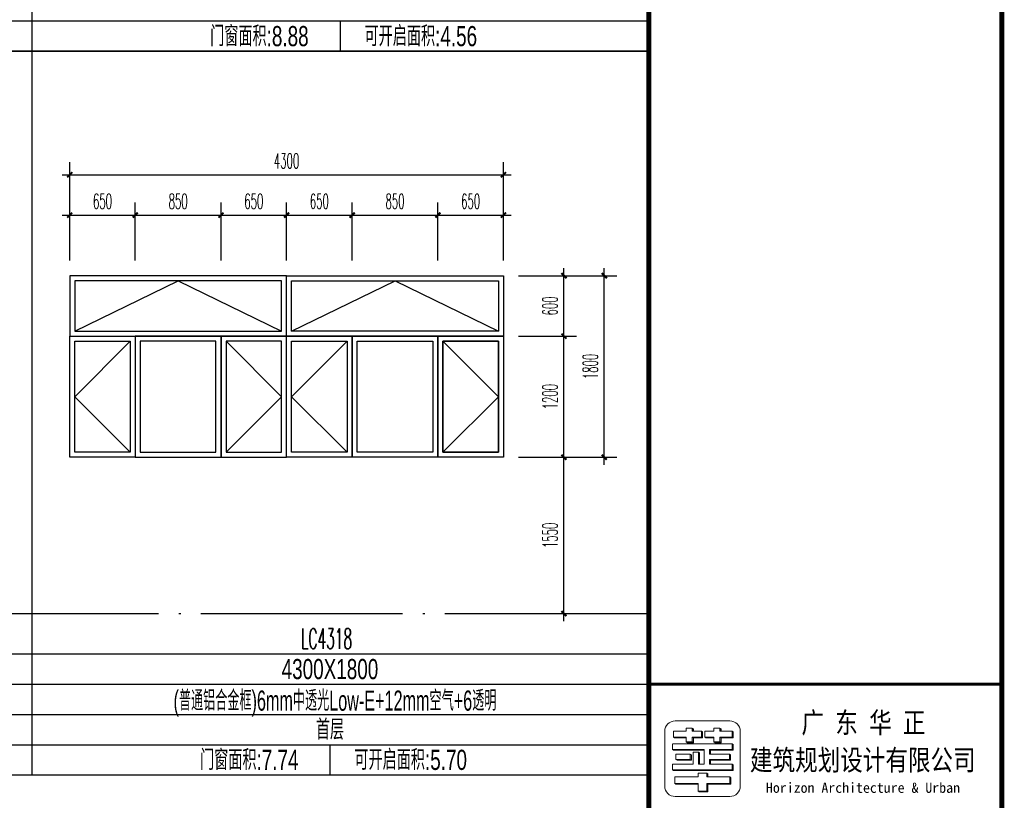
# Model space of a CAD drawing. Extents: x 1779708 to 7299578, y -1121471 to 88434.
# Tile 882 of 1056: x 6633787 to 6643548, y -959251 to -951512. Entities that reach past the tile are written whole.
import ezdxf
from ezdxf.enums import TextEntityAlignment as Align

# ---------------------------------------------------------------- set-up
doc = ezdxf.new("R2010")
doc.units = 0
doc.header["$LTSCALE"] = 1000
doc.header["$MEASUREMENT"] = 0
doc.linetypes.add('DOTE', pattern=[2.42, 2, -0.2, 0.02, -0.2])
doc.layers.get('0').update_dxf_attribs({"linetype": 'CONTINUOUS'})
doc.layers.get('Defpoints').update_dxf_attribs({"linetype": 'CONTINUOUS'})
for name, color, linetype in [('DOTE', 1, 'DOTE'), ('NONE', 7, 'CONTINUOUS'), ('PUB_DIM', 3, 'CONTINUOUS'), ('PUB_TAB', 7, 'CONTINUOUS'), ('PUB_TEXT', 7, 'CONTINUOUS'), ('PUB_TITLE', 4, 'CONTINUOUS'), ('WINDOW', 2, 'CONTINUOUS'), ('可见线', 6, 'CONTINUOUS'), ('立面细线', 114, 'CONTINUOUS')]:
    doc.layers.add(name, color=color, linetype=linetype)
doc.layers.add('logo', color=81, linetype='CONTINUOUS', lineweight=18)
doc.styles.add('-宋体', font='simhei.ttf', dxfattribs={"width": 0.7})
doc.styles.add('-黑体', font='simhei.ttf', dxfattribs={"width": 0.7})
doc.styles.add('_TCH_DIM_T3', font='SIMPLEX.shx', dxfattribs={"width": 0.494118, "bigfont": 'GBCBIG.shx'})
doc.styles.add('dim_font', font='SIMPLEX.shx', dxfattribs={"width": 0.8})
doc.styles.add('华正字体', font='huazheng.shx', dxfattribs={"width": 0.7, "bigfont": 'hztxt.shx'})
doc.dimstyles.new('_TCH_ARCH&&50', dxfattribs={"dimtxt": 148.75, "dimasz": 50, "dimexe": 125, "dimexo": 150, "dimgap": 63.125, "dimtad": 1, "dimdec": 0, "dimzin": 0, "dimdsep": 46, "dimtxsty": '_TCH_DIM_T3', "dimblk": 'ARCHTICK', "dimcen": 0.09, "dimdle": 75, "dimclrt": 7, "dimazin": 2, "dimtfac": 1, "dimtdec": 0, "dimtix": 1, "dimtmove": 2, "dimatfit": 3, "dimfxl": 250, "dimtolj": 1, "dimtzin": 0, "dimarcsym": 0})

# ---------------------------------------------------------------- blocks, each defined once
blk = doc.blocks.new('A$C3D8761CE')
at = {"layer": 'logo'}
h = blk.add_hatch(color=256, dxfattribs=at)
edge = h.paths.add_edge_path()
edge.add_line((77143, 30570), (77143, 30450))
edge.add_line((77143, 30450), (76963, 30450))
edge.add_line((76963, 30450), (76963, 30354))
edge.add_line((76963, 30354), (76843, 30354))
edge.add_line((76843, 30354), (76867, 30339))
edge.add_line((76867, 30339), (76987, 30339))
edge.add_line((76987, 30339), (76987, 30435))
edge.add_line((76987, 30435), (77167, 30435))
edge.add_line((77167, 30435), (77167, 30555))
edge.add_line((77167, 30555), (77143, 30570))
edge.add_line((77143, 30570), (77143, 30570))
h = blk.add_hatch(color=256, dxfattribs=at)
edge = h.paths.add_edge_path()
edge.add_line((76963, 30630), (76963, 30570))
edge.add_line((76963, 30570), (76987, 30570))
edge.add_line((76987, 30570), (76987, 30615))
edge.add_line((76987, 30615), (76963, 30630))
h = blk.add_hatch(color=256, dxfattribs=at)
edge = h.paths.add_edge_path()
edge.add_line((77390, 30354), (77414, 30339))
edge.add_line((77414, 30339), (77534, 30339))
edge.add_line((77534, 30339), (77534, 30435))
edge.add_line((77534, 30435), (77775, 30435))
edge.add_line((77775, 30435), (77775, 30555))
edge.add_line((77775, 30555), (77751, 30570))
edge.add_line((77751, 30570), (77751, 30450))
edge.add_line((77751, 30450), (77510, 30450))
edge.add_line((77510, 30450), (77510, 30354))
edge.add_line((77510, 30354), (77390, 30354))
for points in [[(77510, 30630), (77510, 30570), (77534, 30570), (77534, 30615)], [(77210, 30450), (77234, 30435), (77390, 30435), (77390, 30450)]]:
    blk.add_hatch(color=256, dxfattribs=at).paths.add_polyline_path(points)
h = blk.add_hatch(color=256, dxfattribs=at)
edge = h.paths.add_edge_path()
edge.add_line((76589, 30450), (76613, 30435))
edge.add_line((76613, 30435), (76843, 30435))
edge.add_line((76843, 30435), (76843, 30450))
edge.add_line((76843, 30450), (76589, 30450))
h = blk.add_hatch(color=256, dxfattribs=at)
edge = h.paths.add_edge_path()
edge.add_line((77305, 30206), (77305, 30114))
edge.add_line((77305, 30114), (77327, 30114))
edge.add_line((77327, 30114), (77327, 30192))
edge.add_line((77327, 30192), (77775, 30192))
edge.add_line((77775, 30192), (77775, 30301))
edge.add_line((77775, 30301), (77753, 30315))
edge.add_line((77753, 30315), (77753, 30206))
edge.add_line((77753, 30206), (77305, 30206))
h = blk.add_hatch(color=256, dxfattribs=at)
edge = h.paths.add_edge_path()
edge.add_line((77196, 30192), (77196, 30206))
edge.add_line((77196, 30206), (76571, 30206))
edge.add_line((76571, 30206), (76593, 30192))
edge.add_line((76593, 30192), (77196, 30192))
h = blk.add_hatch(color=256, dxfattribs=at)
edge = h.paths.add_edge_path()
edge.add_line((76923, 30114), (76923, 30005))
edge.add_line((76923, 30005), (76640, 30005))
edge.add_line((76640, 30005), (76662, 29991))
edge.add_line((76662, 29991), (76945, 29991))
edge.add_line((76945, 29991), (76945, 30101))
edge.add_line((76945, 30101), (76923, 30114))
h = blk.add_hatch(color=256, dxfattribs=at)
edge = h.paths.add_edge_path()
edge.add_line((77087, 30151), (77109, 30137))
edge.add_line((77109, 30137), (77109, 29914))
edge.add_line((77109, 29914), (77087, 29914))
edge.add_line((77087, 29914), (77087, 30151))
h = blk.add_hatch(color=256, dxfattribs=at)
edge = h.paths.add_edge_path()
edge.add_line((77698, 30114), (77698, 30005))
edge.add_line((77698, 30005), (77305, 30005))
edge.add_line((77305, 30005), (77305, 29914))
edge.add_line((77305, 29914), (77327, 29914))
edge.add_line((77327, 29914), (77327, 29991))
edge.add_line((77327, 29991), (77720, 29991))
edge.add_line((77720, 29991), (77720, 30101))
edge.add_line((77720, 30101), (77698, 30114))
h = blk.add_hatch(color=256, dxfattribs=at)
edge = h.paths.add_edge_path()
edge.add_line((77753, 29914), (77753, 29805))
edge.add_line((77753, 29805), (76571, 29805))
edge.add_line((76571, 29805), (76593, 29791))
edge.add_line((76593, 29791), (77775, 29791))
edge.add_line((77775, 29791), (77775, 29900))
edge.add_line((77775, 29900), (77753, 29914))
h = blk.add_hatch(color=256, dxfattribs=at)
edge = h.paths.add_edge_path()
edge.add_line((77251, 29738), (77251, 29664))
edge.add_line((77251, 29664), (77273, 29664))
edge.add_line((77273, 29664), (77273, 29724))
edge.add_line((77273, 29724), (77251, 29738))
edge.add_line((77251, 29738), (77251, 29738))
h = blk.add_hatch(color=256, dxfattribs=at)
edge = h.paths.add_edge_path()
edge.add_line((77081, 29518), (77081, 29532))
edge.add_line((77081, 29532), (76617, 29532))
edge.add_line((76617, 29532), (76639, 29518))
edge.add_line((76639, 29518), (77081, 29518))
h = blk.add_hatch(color=256, dxfattribs=at)
edge = h.paths.add_edge_path()
edge.add_line((77729, 29518), (77729, 29643))
edge.add_line((77729, 29643), (77707, 29664))
edge.add_line((77707, 29664), (77707, 29532))
edge.add_line((77707, 29532), (77251, 29532))
edge.add_line((77251, 29532), (77251, 29379))
edge.add_line((77251, 29379), (77081, 29379))
edge.add_line((77081, 29379), (77103, 29365))
edge.add_line((77103, 29365), (77273, 29365))
edge.add_line((77273, 29365), (77273, 29518))
edge.add_line((77273, 29518), (77729, 29518))
for p, q in [((76589, 30450), (76589, 30570)), ((76589, 30570), (76843, 30570)), ((76843, 30570), (76723, 30570)), ((76843, 30630), (76963, 30630)), ((76843, 30570), (76843, 30630)), ((76843, 30630), (76843, 30570)), ((76963, 30630), (76963, 30570)), ((76963, 30630), (76987, 30615)), ((76963, 30570), (77143, 30570)), ((76987, 30615), (76987, 30570)), ((77143, 30570), (77143, 30570)), ((77167, 30555), (77143, 30570)), ((77143, 30570), (77143, 30450)), ((77143, 30570), (77167, 30555)), ((77143, 30570), (77143, 30450)), ((77167, 30435), (77167, 30555)), ((77167, 30555), (77167, 30435)), ((77210, 30450), (77210, 30570)), ((77210, 30570), (77390, 30570)), ((77390, 30630), (77510, 30630)), ((77390, 30570), (77390, 30630)), ((77390, 30630), (77390, 30570)), ((77390, 30630), (77510, 30630)), ((77510, 30630), (77534, 30615)), ((77510, 30630), (77510, 30570)), ((77510, 30570), (77751, 30570)), ((77534, 30615), (77534, 30570)), ((77751, 30570), (77751, 30570)), ((77751, 30570), (77751, 30450)), ((77751, 30450), (77751, 30570)), ((77751, 30570), (77775, 30555)), ((77775, 30435), (77775, 30555)), ((77775, 30555), (77775, 30435)), ((76571, 30315), (77632, 30315)), ((76571, 30204), (76571, 30314)), ((76613, 30435), (76589, 30450)), ((76843, 30450), (76589, 30450)), ((76843, 30435), (76613, 30435)), ((76705, 30315), (76705, 30315)), ((76723, 30450), (76723, 30450)), ((76723, 30450), (76843, 30450)), ((76843, 30450), (76723, 30450)), ((76843, 30435), (76747, 30435)), ((76843, 30450), (76843, 30435)), ((76843, 30354), (76843, 30450)), ((76843, 30354), (76867, 30339)), ((76963, 30354), (76843, 30354)), ((76843, 30354), (76867, 30339)), ((76843, 30354), (76963, 30354)), ((76867, 30339), (76987, 30339)), ((76867, 30339), (76987, 30339)), ((76869, 30315), (77753, 30315)), ((76963, 30450), (76963, 30354)), ((77143, 30450), (76963, 30450)), ((76963, 30450), (76987, 30435)), ((76963, 30450), (76963, 30354)), ((77143, 30450), (76963, 30450)), ((76963, 30354), (76987, 30339)), ((77087, 30315), (76978, 30315)), ((76987, 30450), (76987, 30339)), ((76987, 30435), (77167, 30435)), ((76987, 30339), (76987, 30435)), ((77167, 30435), (76987, 30435)), ((77143, 30450), (77167, 30435)), ((77390, 30450), (77210, 30450)), ((77210, 30450), (77234, 30435)), ((77210, 30450), (77234, 30435)), ((77390, 30450), (77210, 30450)), ((77234, 30435), (77390, 30435)), ((77390, 30435), (77234, 30435)), ((77390, 30435), (77390, 30450)), ((77390, 30354), (77390, 30450)), ((77390, 30354), (77414, 30339)), ((77510, 30354), (77390, 30354)), ((77390, 30354), (77414, 30339)), ((77390, 30354), (77510, 30354)), ((77414, 30339), (77534, 30339)), ((77414, 30339), (77534, 30339)), ((77414, 30315), (77523, 30315)), ((77510, 30450), (77510, 30354)), ((77630, 30450), (77510, 30450)), ((77510, 30450), (77534, 30435)), ((77751, 30450), (77510, 30450)), ((77510, 30450), (77510, 30354)), ((77510, 30354), (77534, 30339)), ((77534, 30435), (77655, 30435)), ((77534, 30339), (77534, 30435)), ((77534, 30435), (77775, 30435)), ((77534, 30435), (77534, 30339)), ((77751, 30450), (77775, 30435)), ((77753, 30315), (77753, 30206)), ((77753, 30206), (77753, 30315)), ((77753, 30315), (77775, 30301)), ((77753, 30315), (77753, 30206)), ((77775, 30301), (77775, 30192)), ((77775, 30301), (77775, 30192)), ((76571, 30206), (77196, 30206)), ((76571, 30206), (76593, 30192)), ((76593, 30192), (77196, 30192)), ((76640, 30114), (76640, 30005)), ((76923, 30114), (76640, 30114)), ((77196, 30206), (76705, 30206)), ((77196, 30192), (76727, 30192)), ((77196, 30206), (76869, 30206)), ((76923, 30005), (76923, 30114)), ((76923, 30114), (76945, 30101)), ((76923, 30114), (76945, 30101)), ((76923, 30005), (76923, 30114)), ((76945, 30101), (76945, 29991)), ((76945, 30101), (76945, 29991)), ((76978, 30151), (77087, 30151)), ((76978, 29914), (76978, 30151)), ((76978, 30151), (77087, 30151)), ((76978, 30151), (77087, 30151)), ((77087, 30151), (77087, 29914)), ((77087, 29914), (77087, 30151)), ((77087, 30151), (77109, 30137)), ((77087, 30151), (77109, 30137)), ((77109, 30137), (77109, 29914)), ((77109, 29914), (77109, 30137)), ((77196, 29914), (77196, 30206)), ((77196, 30206), (77196, 30192)), ((77305, 30206), (77305, 30114)), ((77753, 30206), (77305, 30206)), ((77305, 30206), (77753, 30206)), ((77305, 30114), (77305, 30206)), ((77305, 30206), (77327, 30192)), ((77632, 30206), (77305, 30206)), ((77305, 30114), (77578, 30114)), ((77327, 30114), (77305, 30114)), ((77698, 30114), (77305, 30114)), ((77327, 30192), (77327, 30114)), ((77775, 30192), (77327, 30192)), ((77327, 30114), (77327, 30192)), ((77327, 30192), (77775, 30192)), ((77698, 30005), (77698, 30114)), ((77698, 30114), (77720, 30101)), ((77720, 30101), (77720, 29997)), ((77720, 30101), (77720, 29991)), ((77753, 30206), (77775, 30192)), ((76571, 29914), (76978, 29914)), ((76571, 29805), (76571, 29914)), ((76640, 30005), (76923, 30005)), ((76640, 30005), (76662, 29991)), ((76945, 29991), (76662, 29991)), ((76923, 30005), (76774, 30005)), ((76796, 29991), (76945, 29991)), ((76923, 30005), (76945, 29991)), ((77087, 29914), (77196, 29914)), ((77109, 29914), (77087, 29914)), ((77087, 29914), (77196, 29914)), ((77305, 30005), (77305, 29914)), ((77698, 30005), (77305, 30005)), ((77305, 30005), (77578, 30005)), ((77305, 29914), (77305, 30005)), ((77305, 30005), (77578, 30005)), ((77305, 29914), (77632, 29914)), ((77327, 29914), (77305, 29914)), ((77753, 29914), (77305, 29914)), ((77327, 29991), (77327, 29914)), ((77720, 29991), (77327, 29991)), ((77327, 29991), (77600, 29991)), ((77327, 29914), (77327, 29991)), ((77632, 29914), (77632, 29914)), ((77698, 30005), (77720, 29991)), ((77753, 29805), (77753, 29914)), ((77753, 29914), (77775, 29900)), ((77775, 29900), (77775, 29791)), ((77775, 29900), (77775, 29791)), ((76571, 29805), (77753, 29805)), ((76571, 29805), (76593, 29791)), ((76593, 29791), (77775, 29791)), ((77632, 29805), (76705, 29805)), ((77654, 29791), (76727, 29791)), ((77081, 29738), (77251, 29738)), ((77081, 29738), (77081, 29664)), ((77251, 29738), (77251, 29738)), ((77273, 29724), (77251, 29738)), ((77251, 29738), (77251, 29664)), ((77273, 29664), (77273, 29724)), ((77753, 29805), (77775, 29791)), ((77081, 29664), (76617, 29664)), ((76617, 29664), (76617, 29532)), ((76617, 29532), (76639, 29518)), ((76617, 29532), (77081, 29532)), ((77081, 29518), (76639, 29518)), ((76639, 29518), (77081, 29518)), ((76751, 29532), (77081, 29532)), ((76783, 29532), (76783, 29532)), ((76783, 29532), (76783, 29532)), ((77081, 29532), (77081, 29379)), ((77251, 29664), (77273, 29664)), ((77707, 29664), (77251, 29664)), ((77251, 29532), (77707, 29532)), ((77251, 29379), (77251, 29532)), ((77251, 29532), (77273, 29518)), ((77251, 29532), (77578, 29532)), ((77251, 29388), (77251, 29532)), ((77273, 29518), (77273, 29365)), ((77729, 29518), (77273, 29518)), ((77273, 29365), (77273, 29518)), ((77273, 29518), (77729, 29518)), ((77578, 29664), (77578, 29664)), ((77707, 29664), (77729, 29643)), ((77707, 29664), (77707, 29532)), ((77707, 29532), (77729, 29518)), ((77729, 29643), (77729, 29518)), ((77081, 29379), (77251, 29379)), ((77103, 29365), (77081, 29379)), ((77081, 29379), (77103, 29365)), ((77081, 29379), (77251, 29379)), ((77251, 29379), (77273, 29365))]:
    blk.add_line(p, q, dxfattribs=at)
blk.add_lwpolyline([(76416, 30565, -0.408151), (76623, 30772), (77709, 30772, -0.408151), (77916, 30565), (77916, 29479, -0.408151), (77709, 29272), (76623, 29272, -0.408151), (76416, 29479)], format="xyb", close=True, dxfattribs=at)
for points in [[(76963, 30630), (76963, 30570), (76987, 30570), (76987, 30615)], [(77390, 30354), (77414, 30339), (77534, 30339), (77534, 30435), (77775, 30435), (77775, 30555), (77751, 30570), (77751, 30450), (77510, 30450), (77510, 30354)], [(77510, 30630), (77510, 30570), (77534, 30570), (77534, 30615)], [(76589, 30450), (76613, 30435), (76843, 30435), (76843, 30450)], [(77305, 30206), (77305, 30114), (77327, 30114), (77327, 30192), (77775, 30192), (77775, 30301), (77753, 30315), (77753, 30206)], [(77196, 30192), (77196, 30206), (76571, 30206), (76593, 30192)], [(76923, 30114), (76923, 30005), (76640, 30005), (76662, 29991), (76945, 29991), (76945, 30101)], [(77698, 30114), (77698, 30005), (77305, 30005), (77305, 29914), (77327, 29914), (77327, 29991), (77720, 29991), (77720, 30101)], [(77753, 29914), (77753, 29805), (76571, 29805), (76593, 29791), (77775, 29791), (77775, 29900)], [(77081, 29518), (77081, 29532), (76617, 29532), (76639, 29518)], [(77729, 29518), (77729, 29643), (77707, 29664), (77707, 29532), (77251, 29532), (77251, 29379), (77081, 29379), (77103, 29365), (77273, 29365), (77273, 29518), (77729, 29518)]]:
    blk.add_lwpolyline(points, close=True, dxfattribs=at)
at = {"layer": 'PUB_TITLE'}
blk.add_line((76100, 31500), (83100, 31500), dxfattribs=at)
at = {"layer": 'PUB_TITLE', "const_width": 100}
blk.add_lwpolyline([(2500, 1000), (83100, 1000), (83100, 58400), (2500, 58400)], close=True, dxfattribs=at)
at = {"layer": 'PUB_TITLE'}
for points, const_width in [([(76100, 58400), (76100, 1000)], 100), ([(83100, 31500), (76100, 31500)], 60)]:
    blk.add_lwpolyline(points, dxfattribs=dict(at, const_width=const_width))
at = {"layer": 'PUB_TEXT', "style": '-黑体', "width": 0.8}
for s, p in [('广 东 华 正', (79128, 30534)), ('建筑规划设计有限公司', (78107, 29792))]:
    blk.add_text(s, height=410, dxfattribs=at).set_placement(p)
at = {"layer": 'PUB_TEXT', "style": '-宋体'}
blk.add_text('Horizon Architecture & Urban', height=202, dxfattribs=at).set_placement((78424, 29346))
blk = doc.blocks.new('_ArchTick')
at = {"color": 0, "linetype": 'ByBlock', "const_width": 0.4}
blk.add_lwpolyline([(-0.5, -0.5), (0.5, 0.5)], dxfattribs=at)
blk = doc.blocks.new('*D3439')
at = {"layer": 'Defpoints', "color": 0, "transparency": 16777216}
for p in [(6634932.7, -953449.7), (6634282.7, -954050.2), (6634932.7, -954050.2)]:
    blk.add_point(p, dxfattribs=at)
at = {"layer": 'PUB_DIM', "color": 0, "lineweight": -2, "transparency": 16777216}
for p, q in [((6634282.7, -953900.2), (6634282.7, -953324.7)), ((6634932.7, -953900.2), (6634932.7, -953324.7)), ((6634207.7, -953449.7), (6635007.7, -953449.7))]:
    blk.add_line(p, q, dxfattribs=at)
at = {"layer": 'PUB_DIM', "color": 0, "lineweight": -2, "transparency": 16777216, "xscale": 50, "yscale": 50, "zscale": 50, "rotation": 180}
blk.add_blockref('_ArchTick', (6634282.7, -953449.7), dxfattribs=at)
at = {"layer": 'PUB_DIM', "color": 0, "lineweight": -2, "transparency": 16777216, "xscale": 50, "yscale": 50, "zscale": 50}
blk.add_blockref('_ArchTick', (6634932.7, -953449.7), dxfattribs=at)
at = {"layer": 'PUB_DIM', "color": 7, "transparency": 16777216, "insert": (6634607.7, -953312.2), "char_height": 148.75, "attachment_point": 5, "style": '_TCH_DIM_T3'}
blk.add_mtext('\\A1;650', dxfattribs=at)
blk = doc.blocks.new('*D3440')
at = {"layer": 'Defpoints', "color": 0, "transparency": 16777216}
for p in [(6635782.7, -953449.7), (6634932.7, -954050.2), (6635782.7, -954050.2)]:
    blk.add_point(p, dxfattribs=at)
at = {"layer": 'PUB_DIM', "color": 0, "lineweight": -2, "transparency": 16777216}
for p, q in [((6634932.7, -953900.2), (6634932.7, -953324.7)), ((6635782.7, -953900.2), (6635782.7, -953324.7)), ((6634857.7, -953449.7), (6635857.7, -953449.7))]:
    blk.add_line(p, q, dxfattribs=at)
at = {"layer": 'PUB_DIM', "color": 0, "lineweight": -2, "transparency": 16777216, "xscale": 50, "yscale": 50, "zscale": 50, "rotation": 180}
blk.add_blockref('_ArchTick', (6634932.7, -953449.7), dxfattribs=at)
at = {"layer": 'PUB_DIM', "color": 0, "lineweight": -2, "transparency": 16777216, "xscale": 50, "yscale": 50, "zscale": 50}
blk.add_blockref('_ArchTick', (6635782.7, -953449.7), dxfattribs=at)
at = {"layer": 'PUB_DIM', "color": 7, "transparency": 16777216, "insert": (6635357.7, -953312.2), "char_height": 148.75, "attachment_point": 5, "style": '_TCH_DIM_T3'}
blk.add_mtext('\\A1;850', dxfattribs=at)
blk = doc.blocks.new('*D3441')
at = {"layer": 'Defpoints', "color": 0, "transparency": 16777216}
for p in [(6636432.7, -953449.7), (6635782.7, -954050.2), (6636432.7, -954050.2)]:
    blk.add_point(p, dxfattribs=at)
at = {"layer": 'PUB_DIM', "color": 0, "lineweight": -2, "transparency": 16777216}
for p, q in [((6635782.7, -953900.2), (6635782.7, -953324.7)), ((6636432.7, -953900.2), (6636432.7, -953324.7)), ((6635707.7, -953449.7), (6636507.7, -953449.7))]:
    blk.add_line(p, q, dxfattribs=at)
at = {"layer": 'PUB_DIM', "color": 0, "lineweight": -2, "transparency": 16777216, "xscale": 50, "yscale": 50, "zscale": 50, "rotation": 180}
blk.add_blockref('_ArchTick', (6635782.7, -953449.7), dxfattribs=at)
at = {"layer": 'PUB_DIM', "color": 0, "lineweight": -2, "transparency": 16777216, "xscale": 50, "yscale": 50, "zscale": 50}
blk.add_blockref('_ArchTick', (6636432.7, -953449.7), dxfattribs=at)
at = {"layer": 'PUB_DIM', "color": 7, "transparency": 16777216, "insert": (6636107.7, -953312.2), "char_height": 148.75, "attachment_point": 5, "style": '_TCH_DIM_T3'}
blk.add_mtext('\\A1;650', dxfattribs=at)
blk = doc.blocks.new('*D3442')
at = {"layer": 'Defpoints', "color": 0, "transparency": 16777216}
for p in [(6637082.7, -953449.7), (6636432.7, -954050.2), (6637082.7, -954050.2)]:
    blk.add_point(p, dxfattribs=at)
at = {"layer": 'PUB_DIM', "color": 0, "lineweight": -2, "transparency": 16777216}
for p, q in [((6636432.7, -953900.2), (6636432.7, -953324.7)), ((6637082.7, -953900.2), (6637082.7, -953324.7)), ((6636357.7, -953449.7), (6637157.7, -953449.7))]:
    blk.add_line(p, q, dxfattribs=at)
at = {"layer": 'PUB_DIM', "color": 0, "lineweight": -2, "transparency": 16777216, "xscale": 50, "yscale": 50, "zscale": 50, "rotation": 180}
blk.add_blockref('_ArchTick', (6636432.7, -953449.7), dxfattribs=at)
at = {"layer": 'PUB_DIM', "color": 0, "lineweight": -2, "transparency": 16777216, "xscale": 50, "yscale": 50, "zscale": 50}
blk.add_blockref('_ArchTick', (6637082.7, -953449.7), dxfattribs=at)
at = {"layer": 'PUB_DIM', "color": 7, "transparency": 16777216, "insert": (6636757.7, -953312.2), "char_height": 148.75, "attachment_point": 5, "style": '_TCH_DIM_T3'}
blk.add_mtext('\\A1;650', dxfattribs=at)
blk = doc.blocks.new('*D3443')
at = {"layer": 'Defpoints', "color": 0, "transparency": 16777216}
for p in [(6637932.7, -953449.7), (6637082.7, -954050.2), (6637932.7, -954050.2)]:
    blk.add_point(p, dxfattribs=at)
at = {"layer": 'PUB_DIM', "color": 0, "lineweight": -2, "transparency": 16777216}
for p, q in [((6637082.7, -953900.2), (6637082.7, -953324.7)), ((6637932.7, -953900.2), (6637932.7, -953324.7)), ((6637007.7, -953449.7), (6638007.7, -953449.7))]:
    blk.add_line(p, q, dxfattribs=at)
at = {"layer": 'PUB_DIM', "color": 0, "lineweight": -2, "transparency": 16777216, "xscale": 50, "yscale": 50, "zscale": 50, "rotation": 180}
blk.add_blockref('_ArchTick', (6637082.7, -953449.7), dxfattribs=at)
at = {"layer": 'PUB_DIM', "color": 0, "lineweight": -2, "transparency": 16777216, "xscale": 50, "yscale": 50, "zscale": 50}
blk.add_blockref('_ArchTick', (6637932.7, -953449.7), dxfattribs=at)
at = {"layer": 'PUB_DIM', "color": 7, "transparency": 16777216, "insert": (6637507.7, -953312.2), "char_height": 148.75, "attachment_point": 5, "style": '_TCH_DIM_T3'}
blk.add_mtext('\\A1;850', dxfattribs=at)
blk = doc.blocks.new('*D3444')
at = {"layer": 'Defpoints', "color": 0, "transparency": 16777216}
for p in [(6638582.7, -953449.7), (6637932.7, -954050.2), (6638582.7, -954050.2)]:
    blk.add_point(p, dxfattribs=at)
at = {"layer": 'PUB_DIM', "color": 0, "lineweight": -2, "transparency": 16777216}
for p, q in [((6637932.7, -953900.2), (6637932.7, -953324.7)), ((6638582.7, -953900.2), (6638582.7, -953324.7)), ((6637857.7, -953449.7), (6638657.7, -953449.7))]:
    blk.add_line(p, q, dxfattribs=at)
at = {"layer": 'PUB_DIM', "color": 0, "lineweight": -2, "transparency": 16777216, "xscale": 50, "yscale": 50, "zscale": 50, "rotation": 180}
blk.add_blockref('_ArchTick', (6637932.7, -953449.7), dxfattribs=at)
at = {"layer": 'PUB_DIM', "color": 0, "lineweight": -2, "transparency": 16777216, "xscale": 50, "yscale": 50, "zscale": 50}
blk.add_blockref('_ArchTick', (6638582.7, -953449.7), dxfattribs=at)
at = {"layer": 'PUB_DIM', "color": 7, "transparency": 16777216, "insert": (6638257.7, -953312.2), "char_height": 148.75, "attachment_point": 5, "style": '_TCH_DIM_T3'}
blk.add_mtext('\\A1;650', dxfattribs=at)
blk = doc.blocks.new('*D3445')
at = {"layer": 'Defpoints', "color": 0, "transparency": 16777216}
for p in [(6638582.7, -954050.2), (6639182.8, -954050.2), (6638582.7, -954650.2)]:
    blk.add_point(p, dxfattribs=at)
at = {"layer": 'PUB_DIM', "color": 0, "lineweight": -2, "transparency": 16777216}
for p, q in [((6638732.7, -954050.2), (6639307.8, -954050.2)), ((6639182.8, -954725.2), (6639182.8, -953975.2)), ((6638732.7, -954650.2), (6639307.8, -954650.2))]:
    blk.add_line(p, q, dxfattribs=at)
at = {"layer": 'PUB_DIM', "color": 0, "lineweight": -2, "transparency": 16777216, "xscale": 50, "yscale": 50, "zscale": 50}
for p, rotation in [((6639182.8, -954050.2), 90), ((6639182.8, -954650.2), 270)]:
    blk.add_blockref('_ArchTick', p, dxfattribs=dict(at, rotation=rotation))
at = {"layer": 'PUB_DIM', "color": 7, "transparency": 16777216, "insert": (6639045.3, -954350.2), "char_height": 148.75, "attachment_point": 5, "rotation": 90, "style": '_TCH_DIM_T3'}
blk.add_mtext('\\A1;600', dxfattribs=at)
blk = doc.blocks.new('*D3446')
at = {"layer": 'Defpoints', "color": 0, "transparency": 16777216}
for p in [(6638582.7, -954650.2), (6639182.8, -954650.2), (6638582.7, -955850.2)]:
    blk.add_point(p, dxfattribs=at)
at = {"layer": 'PUB_DIM', "color": 0, "lineweight": -2, "transparency": 16777216}
for p, q in [((6639182.8, -955925.2), (6639182.8, -954575.2)), ((6638732.7, -954650.2), (6639307.8, -954650.2)), ((6638732.7, -955850.2), (6639307.8, -955850.2))]:
    blk.add_line(p, q, dxfattribs=at)
at = {"layer": 'PUB_DIM', "color": 0, "lineweight": -2, "transparency": 16777216, "xscale": 50, "yscale": 50, "zscale": 50}
for p, rotation in [((6639182.8, -954650.2), 90), ((6639182.8, -955850.2), 270)]:
    blk.add_blockref('_ArchTick', p, dxfattribs=dict(at, rotation=rotation))
at = {"layer": 'PUB_DIM', "color": 7, "transparency": 16777216, "insert": (6639045.3, -955250.2), "char_height": 148.75, "attachment_point": 5, "rotation": 90, "style": '_TCH_DIM_T3'}
blk.add_mtext('\\A1;1200', dxfattribs=at)
blk = doc.blocks.new('*D3447')
at = {"layer": 'Defpoints', "color": 0, "transparency": 16777216}
for p in [(6638582.7, -955850.2), (6639182.8, -955850.2), (6638582.7, -957400.2)]:
    blk.add_point(p, dxfattribs=at)
at = {"layer": 'PUB_DIM', "color": 0, "lineweight": -2, "transparency": 16777216}
for p, q in [((6639182.8, -957475.2), (6639182.8, -955775.2)), ((6638732.7, -955850.2), (6639307.8, -955850.2)), ((6638732.7, -957400.2), (6639307.8, -957400.2))]:
    blk.add_line(p, q, dxfattribs=at)
at = {"layer": 'PUB_DIM', "color": 0, "lineweight": -2, "transparency": 16777216, "xscale": 50, "yscale": 50, "zscale": 50}
for p, rotation in [((6639182.8, -955850.2), 90), ((6639182.8, -957400.2), 270)]:
    blk.add_blockref('_ArchTick', p, dxfattribs=dict(at, rotation=rotation))
at = {"layer": 'PUB_DIM', "color": 7, "transparency": 16777216, "insert": (6639045.3, -956625.2), "char_height": 148.75, "attachment_point": 5, "rotation": 90, "style": '_TCH_DIM_T3'}
blk.add_mtext('\\A1;1550', dxfattribs=at)
blk = doc.blocks.new('*D3448')
at = {"layer": 'Defpoints', "color": 0, "transparency": 16777216}
for p in [(6638582.7, -953049.5), (6634282.7, -953900.2), (6638582.7, -953900.2)]:
    blk.add_point(p, dxfattribs=at)
at = {"layer": 'PUB_DIM', "color": 0, "lineweight": -2, "transparency": 16777216}
for p, q in [((6634282.7, -953750.2), (6634282.7, -952924.5)), ((6638582.7, -953750.2), (6638582.7, -952924.5)), ((6634207.7, -953049.5), (6638657.7, -953049.5))]:
    blk.add_line(p, q, dxfattribs=at)
at = {"layer": 'PUB_DIM', "color": 0, "lineweight": -2, "transparency": 16777216, "xscale": 50, "yscale": 50, "zscale": 50, "rotation": 180}
blk.add_blockref('_ArchTick', (6634282.7, -953049.5), dxfattribs=at)
at = {"layer": 'PUB_DIM', "color": 0, "lineweight": -2, "transparency": 16777216, "xscale": 50, "yscale": 50, "zscale": 50}
blk.add_blockref('_ArchTick', (6638582.7, -953049.5), dxfattribs=at)
at = {"layer": 'PUB_DIM', "color": 7, "transparency": 16777216, "insert": (6636432.7, -952912), "char_height": 148.75, "attachment_point": 5, "style": '_TCH_DIM_T3'}
blk.add_mtext('\\A1;4300', dxfattribs=at)
blk = doc.blocks.new('*D3449')
at = {"layer": 'Defpoints', "color": 0, "transparency": 16777216}
for p in [(6638732.7, -954050.2), (6639582.5, -954050.2), (6638732.7, -955850.2)]:
    blk.add_point(p, dxfattribs=at)
at = {"layer": 'PUB_DIM', "color": 0, "lineweight": -2, "transparency": 16777216}
for p, q in [((6638882.7, -954050.2), (6639707.5, -954050.2)), ((6639582.5, -955925.2), (6639582.5, -953975.2)), ((6638882.7, -955850.2), (6639707.5, -955850.2))]:
    blk.add_line(p, q, dxfattribs=at)
at = {"layer": 'PUB_DIM', "color": 0, "lineweight": -2, "transparency": 16777216, "xscale": 50, "yscale": 50, "zscale": 50}
for p, rotation in [((6639582.5, -954050.2), 90), ((6639582.5, -955850.2), 270)]:
    blk.add_blockref('_ArchTick', p, dxfattribs=dict(at, rotation=rotation))
at = {"layer": 'PUB_DIM', "color": 7, "transparency": 16777216, "insert": (6639445, -954950.2), "char_height": 148.75, "attachment_point": 5, "rotation": 90, "style": '_TCH_DIM_T3'}
blk.add_mtext('\\A1;1800', dxfattribs=at)

msp = doc.modelspace()

# ---------------------------------------------------------------- linework, layer by layer
msp.add_line((6640023.1, -951825.2), (6603223.1, -951825.2))
msp.add_line((6640023.1, -951825.2), (6603223.1, -951825.2))
at = {"layer": 'DOTE'}
msp.add_line((6604123.1, -957400.2), (6640023.1, -957400.2), dxfattribs=at)
at = {"layer": 'PUB_TAB'}
for p, q in [((6633908.4, -944650.2), (6633908.4, -959000.2)), ((6603223.1, -951525.2), (6640023.1, -951525.2)), ((6636963.3, -951525.2), (6636963.3, -951825.2)), ((6603223.1, -951825.2), (6640023.1, -951825.2)), ((6603223.1, -957800.2), (6640023.1, -957800.2)), ((6603223.1, -958100.2), (6640023.1, -958100.2)), ((6603223.1, -958400.2), (6640023.1, -958400.2)), ((6603223.1, -958700.2), (6640023.1, -958700.2)), ((6636862.9, -958700.2), (6636862.9, -959000.2)), ((6603223.1, -959000.2), (6640023.1, -959000.2))]:
    msp.add_line(p, q, dxfattribs=at)
at = {"layer": 'WINDOW'}
for points in [[(6634282.7, -954650.2), (6636432.7, -954650.2), (6636432.7, -954050.2), (6634282.7, -954050.2)], [(6636432.7, -954050.2), (6638582.7, -954050.2), (6638582.7, -954650.2), (6636432.7, -954650.2)], [(6634932.7, -955850.2), (6634282.7, -955850.2), (6634282.7, -954650.2), (6634932.7, -954650.2)], [(6634932.7, -955850.2), (6635782.7, -955850.2), (6635782.7, -954650.2), (6634932.7, -954650.2)], [(6635782.7, -955850.2), (6636432.7, -955850.2), (6636432.7, -954650.2), (6635782.7, -954650.2)], [(6637082.7, -955850.2), (6636432.7, -955850.2), (6636432.7, -954650.2), (6637082.7, -954650.2)], [(6637932.7, -955850.2), (6637082.7, -955850.2), (6637082.7, -954650.2), (6637932.7, -954650.2)], [(6637932.7, -954650.2), (6638582.7, -954650.2), (6638582.7, -955850.2), (6637932.7, -955850.2)]]:
    msp.add_lwpolyline(points, close=True, dxfattribs=at)
at = {"layer": '立面细线'}
for points in [[(6634332.7, -954600.2), (6636382.7, -954600.2), (6636382.7, -954100.2), (6634332.7, -954100.2)], [(6636482.7, -954100.2), (6638532.7, -954100.2), (6638532.7, -954600.2), (6636482.7, -954600.2)], [(6634882.7, -955800.2), (6634332.7, -955800.2), (6634332.7, -954700.2), (6634882.7, -954700.2)], [(6634982.7, -955800.2), (6635732.7, -955800.2), (6635732.7, -954700.2), (6634982.7, -954700.2)], [(6637882.7, -955800.2), (6637132.7, -955800.2), (6637132.7, -954700.2), (6637882.7, -954700.2)], [(6637982.7, -954700.2), (6638532.7, -954700.2), (6638532.7, -955800.2), (6637982.7, -955800.2)]]:
    msp.add_lwpolyline(points, close=True, dxfattribs=at)
for points in [[(6634332.7, -954600.2), (6635357.7, -954100.2), (6636382.7, -954600.2)], [(6636482.7, -954600.2), (6637507.7, -954100.2), (6638532.7, -954600.2)], [(6634882.7, -955800.2), (6634332.7, -955800.2), (6634332.7, -954700.2), (6634882.7, -954700.2), (6634882.7, -955800.2), (6634332.7, -955250.2), (6634882.7, -954700.2)], [(6635832.7, -955800.2), (6636382.7, -955800.2), (6636382.7, -954700.2), (6635832.7, -954700.2), (6635832.7, -955800.2), (6636382.7, -955250.2), (6635832.7, -954700.2)], [(6637032.7, -955800.2), (6636482.7, -955800.2), (6636482.7, -954700.2), (6637032.7, -954700.2), (6637032.7, -955800.2), (6636482.7, -955250.2), (6637032.7, -954700.2)], [(6637982.7, -955800.2), (6638532.7, -955800.2), (6638532.7, -954700.2), (6637982.7, -954700.2), (6637982.7, -955800.2), (6638532.7, -955250.2), (6637982.7, -954700.2)]]:
    msp.add_lwpolyline(points, dxfattribs=at)

# ---------------------------------------------------------------- block references
at = {"layer": '可见线', "xscale": 0.5, "yscale": 0.5, "zscale": 0.5}
msp.add_blockref('A$C3D8761CE', (6601973.1, -973850.2), dxfattribs=at)

# ---------------------------------------------------------------- texts
at = {"layer": 'NONE', "style": 'dim_font', "width": 0.5}
msp.add_text('LC4318', height=200, dxfattribs=at).set_placement((6636577, -957749))
at = {"layer": 'PUB_TAB', "style": '华正字体', "width": 0.7}
for s, p in [('门窗面积:8.88', (6636163.3, -951775.2)), ('可开启面积:4.56', (6637763.3, -951775.2)), ('4300X1800', (6636862.9, -958050.2)), ('首层', (6636862.9, -958650.2)), ('门窗面积:7.74', (6636062.9, -958950.2)), ('可开启面积:5.70', (6637662.9, -958950.2))]:
    msp.add_text(s, height=200, dxfattribs=at).set_placement(p, align=Align.CENTER)
at = {"layer": 'PUB_TEXT', "style": '华正字体', "width": 0.6}
msp.add_text('(普通铝合金框)6mm中透光Low-E+12mm空气+6透明', height=200, dxfattribs=at).set_placement((6636912.5, -958362.8), align=Align.CENTER)

# ---------------------------------------------------------------- dimensions: what is measured, and where the dimension line sits
at = {"layer": 'PUB_DIM'}
for p1, p2, distance, picture, middle in [((6634282.7, -953900.2), (6638582.7, -953900.2), 850.7, '*D3448', (6636432.7, -952912)), ((6634282.7, -954050.2), (6634932.7, -954050.2), 600.5, '*D3439', (6634607.7, -953312.2)), ((6634932.7, -954050.2), (6635782.7, -954050.2), 600.5, '*D3440', (6635357.7, -953312.2)), ((6635782.7, -954050.2), (6636432.7, -954050.2), 600.5, '*D3441', (6636107.7, -953312.2)), ((6636432.7, -954050.2), (6637082.7, -954050.2), 600.5, '*D3442', (6636757.7, -953312.2)), ((6637082.7, -954050.2), (6637932.7, -954050.2), 600.5, '*D3443', (6637507.7, -953312.2)), ((6637932.7, -954050.2), (6638582.7, -954050.2), 600.5, '*D3444', (6638257.7, -953312.2)), ((6638582.7, -954650.2), (6638582.7, -954050.2), -600.1, '*D3445', (6639045.3, -954350.2)), ((6638732.7, -955850.2), (6638732.7, -954050.2), -849.8, '*D3449', (6639445, -954950.2)), ((6638582.7, -955850.2), (6638582.7, -954650.2), -600.1, '*D3446', (6639045.3, -955250.2)), ((6638582.7, -957400.2), (6638582.7, -955850.2), -600.1, '*D3447', (6639045.3, -956625.2))]:
    dim = msp.add_aligned_dim(p1=p1, p2=p2, distance=distance, dimstyle='_TCH_ARCH&&50', dxfattribs=at)
    dim.commit()
    dim.dimension.update_dxf_attribs({"geometry": picture, "text_midpoint": middle})

doc.saveas('drawing.dxf')
